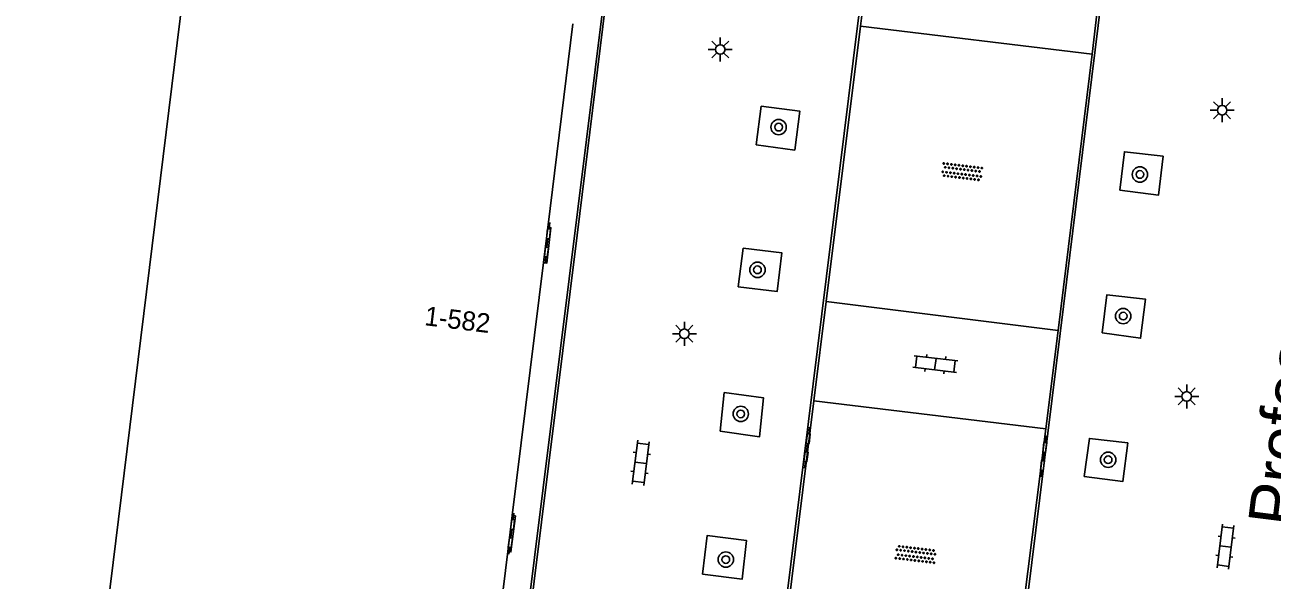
# Model space of a CAD drawing. Extents: x 131000 to 133014, y 396499 to 399001.
# Drawn here: x 131553.1 to 131618.1, y 397087.7 to 397116.7 of the extents above; entities that cross this region are included whole.
import ezdxf

# ---------------------------------------------------------------- set-up
doc = ezdxf.new("R2010")
doc.units = 0
for name, color, linetype in [('gg-anno-huisnummerreeks BGT', 7, 'Continuous'), ('gg-anno-openbare ruimte label', 7, 'Continuous'), ('gg-bbg-hoofdgebouw', 7, 'Continuous'), ('gg-knt-verharding', 7, 'Continuous'), ('gt-grn-afwateringsgoot', 7, 'Continuous'), ('gt-symb-afwateringsgoot', 7, 'Continuous'), ('gt-symb-boom', 7, 'Continuous'), ('gt-symb-klinker verharding', 7, 'Continuous'), ('gt-symb-lichtmast', 7, 'Continuous'), ('gt-symb-overige verharding', 7, 'Continuous')]:
    doc.layers.add(name, color=color, linetype=linetype)

# ---------------------------------------------------------------- blocks, each defined once
blk = doc.blocks.new('gt0-KL1')
at = {"layer": 'gt-symb-klinker verharding'}
for p, q in [((-1.15, 0.3), (1.15, 0.3)), ((-1, -0.3), (-1, 0.3)), ((-0.5, 0.3), (-0.5, 0.45)), ((0, -0.3), (0, 0.3)), ((0.5, 0.3), (0.5, 0.45)), ((1, -0.3), (1, 0.3)), ((-1.15, -0.3), (1.15, -0.3)), ((-0.5, -0.45), (-0.5, -0.3)), ((0.5, -0.45), (0.5, -0.3))]:
    blk.add_line(p, q, dxfattribs=at)
blk = doc.blocks.new('gt0-BOOM')
at = {"layer": 'gt-symb-boom'}
for radius in [0.4, 0.2]:
    blk.add_circle((0, 0), radius, dxfattribs=at)
blk = doc.blocks.new('gt0-AFWGT_1')
at = {"layer": 'gt-symb-afwateringsgoot'}
for p, q in [((-1.076, 0), (-0.726, 0)), ((-0.225, 0), (0.225, 0)), ((0.725, 0), (1.075, 0))]:
    blk.add_line(p, q, dxfattribs=at)
for points in [[(-0.726, 0.075), (-0.225, 0.075), (-0.225, -0.075), (-0.726, -0.075)], [(0.225, 0.075), (0.725, 0.075), (0.725, -0.075), (0.225, -0.075)]]:
    blk.add_lwpolyline(points, close=True, dxfattribs=at)
blk = doc.blocks.new('gt0-LMAST')
at = {"layer": 'gt-symb-lichtmast'}
for p, q in [((-0.182, 0.173), (-0.447, 0.438)), ((-0.005, 0.246), (-0.005, 0.621)), ((0.172, 0.173), (0.437, 0.438)), ((-0.255, -0.004), (-0.63, -0.004)), ((-0.182, -0.181), (-0.447, -0.446)), ((-0.005, -0.254), (-0.005, -0.629)), ((0.437, -0.446), (0.172, -0.181)), ((0.245, -0.004), (0.62, -0.004))]:
    blk.add_line(p, q, dxfattribs=at)
blk.add_circle((-0.005, -0.004), 0.25, dxfattribs=at)
blk = doc.blocks.new('gt0-OVH')
at = {"layer": 'gt-symb-overige verharding'}
for points in [[(-0.972, 0.298), (-0.967, 0.308), (-0.965, 0.319), (-0.966, 0.33), (-0.971, 0.34), (-0.978, 0.348), (-0.988, 0.353), (-0.999, 0.355), (-1.01, 0.354), (-1.02, 0.349), (-1.028, 0.342), (-1.033, 0.332), (-1.035, 0.321), (-1.034, 0.31), (-1.029, 0.3), (-1.022, 0.292), (-1.012, 0.287), (-1.001, 0.285), (-0.99, 0.286), (-0.98, 0.291)], [(-0.872, 0.106), (-0.867, 0.116), (-0.865, 0.126), (-0.866, 0.137), (-0.871, 0.147), (-0.878, 0.156), (-0.888, 0.161), (-0.899, 0.163), (-0.91, 0.162), (-0.92, 0.157), (-0.928, 0.15), (-0.933, 0.14), (-0.935, 0.129), (-0.934, 0.118), (-0.929, 0.108), (-0.922, 0.1), (-0.912, 0.095), (-0.901, 0.092), (-0.89, 0.094), (-0.88, 0.098)], [(-0.772, 0.298), (-0.767, 0.308), (-0.765, 0.319), (-0.766, 0.33), (-0.771, 0.34), (-0.778, 0.348), (-0.788, 0.353), (-0.799, 0.355), (-0.81, 0.354), (-0.82, 0.349), (-0.828, 0.342), (-0.833, 0.332), (-0.835, 0.321), (-0.834, 0.31), (-0.829, 0.3), (-0.822, 0.292), (-0.812, 0.287), (-0.801, 0.285), (-0.79, 0.286), (-0.78, 0.291)], [(-0.672, 0.106), (-0.667, 0.116), (-0.665, 0.126), (-0.666, 0.137), (-0.671, 0.147), (-0.678, 0.156), (-0.688, 0.161), (-0.699, 0.163), (-0.71, 0.162), (-0.72, 0.157), (-0.728, 0.15), (-0.733, 0.14), (-0.735, 0.129), (-0.734, 0.118), (-0.729, 0.108), (-0.722, 0.1), (-0.712, 0.095), (-0.701, 0.092), (-0.69, 0.094), (-0.68, 0.098)], [(-0.572, 0.298), (-0.567, 0.308), (-0.565, 0.319), (-0.566, 0.33), (-0.571, 0.34), (-0.578, 0.348), (-0.588, 0.353), (-0.599, 0.355), (-0.61, 0.354), (-0.62, 0.349), (-0.628, 0.342), (-0.633, 0.332), (-0.635, 0.321), (-0.634, 0.31), (-0.629, 0.3), (-0.622, 0.292), (-0.612, 0.287), (-0.601, 0.285), (-0.59, 0.286), (-0.58, 0.291)], [(-0.472, 0.106), (-0.467, 0.116), (-0.465, 0.126), (-0.466, 0.137), (-0.471, 0.147), (-0.478, 0.156), (-0.488, 0.161), (-0.499, 0.163), (-0.51, 0.162), (-0.52, 0.157), (-0.528, 0.15), (-0.533, 0.14), (-0.535, 0.129), (-0.534, 0.118), (-0.529, 0.108), (-0.522, 0.1), (-0.512, 0.095), (-0.501, 0.092), (-0.49, 0.094), (-0.48, 0.098)], [(-0.372, 0.298), (-0.367, 0.308), (-0.365, 0.319), (-0.366, 0.33), (-0.371, 0.34), (-0.378, 0.348), (-0.388, 0.353), (-0.399, 0.355), (-0.41, 0.354), (-0.42, 0.349), (-0.428, 0.342), (-0.433, 0.332), (-0.435, 0.321), (-0.434, 0.31), (-0.429, 0.3), (-0.422, 0.292), (-0.412, 0.287), (-0.401, 0.285), (-0.39, 0.286), (-0.38, 0.291)], [(-0.272, 0.106), (-0.267, 0.116), (-0.265, 0.126), (-0.266, 0.137), (-0.271, 0.147), (-0.278, 0.156), (-0.288, 0.161), (-0.299, 0.163), (-0.31, 0.162), (-0.32, 0.157), (-0.328, 0.15), (-0.333, 0.14), (-0.335, 0.129), (-0.334, 0.118), (-0.329, 0.108), (-0.322, 0.1), (-0.312, 0.095), (-0.301, 0.092), (-0.29, 0.094), (-0.28, 0.098)], [(-0.172, 0.298), (-0.167, 0.308), (-0.165, 0.319), (-0.166, 0.33), (-0.171, 0.34), (-0.178, 0.348), (-0.188, 0.353), (-0.199, 0.355), (-0.21, 0.354), (-0.22, 0.349), (-0.228, 0.342), (-0.233, 0.332), (-0.235, 0.321), (-0.234, 0.31), (-0.229, 0.3), (-0.222, 0.292), (-0.212, 0.287), (-0.201, 0.285), (-0.19, 0.286), (-0.18, 0.291)], [(-0.072, 0.106), (-0.067, 0.116), (-0.065, 0.126), (-0.066, 0.137), (-0.071, 0.147), (-0.078, 0.156), (-0.088, 0.161), (-0.099, 0.163), (-0.11, 0.162), (-0.12, 0.157), (-0.128, 0.15), (-0.133, 0.14), (-0.135, 0.129), (-0.134, 0.118), (-0.129, 0.108), (-0.122, 0.1), (-0.112, 0.095), (-0.101, 0.092), (-0.09, 0.094), (-0.08, 0.098)], [(0.028, 0.298), (0.033, 0.308), (0.035, 0.319), (0.034, 0.33), (0.029, 0.34), (0.022, 0.348), (0.012, 0.353), (0.001, 0.355), (-0.01, 0.354), (-0.02, 0.349), (-0.028, 0.342), (-0.033, 0.332), (-0.035, 0.321), (-0.034, 0.31), (-0.029, 0.3), (-0.022, 0.292), (-0.012, 0.287), (-0.001, 0.285), (0.01, 0.286), (0.02, 0.291)], [(0.128, 0.106), (0.133, 0.116), (0.135, 0.126), (0.134, 0.137), (0.129, 0.147), (0.122, 0.156), (0.112, 0.161), (0.101, 0.163), (0.09, 0.162), (0.08, 0.157), (0.072, 0.15), (0.067, 0.14), (0.065, 0.129), (0.066, 0.118), (0.071, 0.108), (0.078, 0.1), (0.088, 0.095), (0.099, 0.092), (0.11, 0.094), (0.12, 0.098)], [(0.228, 0.298), (0.233, 0.308), (0.235, 0.319), (0.234, 0.33), (0.229, 0.34), (0.222, 0.348), (0.212, 0.353), (0.201, 0.355), (0.19, 0.354), (0.18, 0.349), (0.172, 0.342), (0.167, 0.332), (0.165, 0.321), (0.166, 0.31), (0.171, 0.3), (0.178, 0.292), (0.188, 0.287), (0.199, 0.285), (0.21, 0.286), (0.22, 0.291)], [(0.328, 0.106), (0.333, 0.116), (0.335, 0.126), (0.334, 0.137), (0.329, 0.147), (0.322, 0.156), (0.312, 0.161), (0.301, 0.163), (0.29, 0.162), (0.28, 0.157), (0.272, 0.15), (0.267, 0.14), (0.265, 0.129), (0.266, 0.118), (0.271, 0.108), (0.278, 0.1), (0.288, 0.095), (0.299, 0.092), (0.31, 0.094), (0.32, 0.098)], [(0.428, 0.298), (0.433, 0.308), (0.435, 0.319), (0.434, 0.33), (0.429, 0.34), (0.422, 0.348), (0.412, 0.353), (0.401, 0.355), (0.39, 0.354), (0.38, 0.349), (0.372, 0.342), (0.367, 0.332), (0.365, 0.321), (0.366, 0.31), (0.371, 0.3), (0.378, 0.292), (0.388, 0.287), (0.399, 0.285), (0.41, 0.286), (0.42, 0.291)], [(0.528, 0.106), (0.533, 0.116), (0.535, 0.126), (0.534, 0.137), (0.529, 0.147), (0.522, 0.156), (0.512, 0.161), (0.501, 0.163), (0.49, 0.162), (0.48, 0.157), (0.472, 0.15), (0.467, 0.14), (0.465, 0.129), (0.466, 0.118), (0.471, 0.108), (0.478, 0.1), (0.488, 0.095), (0.499, 0.092), (0.51, 0.094), (0.52, 0.098)], [(0.628, 0.298), (0.633, 0.308), (0.635, 0.319), (0.634, 0.33), (0.629, 0.34), (0.622, 0.348), (0.612, 0.353), (0.601, 0.355), (0.59, 0.354), (0.58, 0.349), (0.572, 0.342), (0.567, 0.332), (0.565, 0.321), (0.566, 0.31), (0.571, 0.3), (0.578, 0.292), (0.588, 0.287), (0.599, 0.285), (0.61, 0.286), (0.62, 0.291)], [(0.728, 0.106), (0.733, 0.116), (0.735, 0.126), (0.734, 0.137), (0.729, 0.147), (0.722, 0.156), (0.712, 0.161), (0.701, 0.163), (0.69, 0.162), (0.68, 0.157), (0.672, 0.15), (0.667, 0.14), (0.665, 0.129), (0.666, 0.118), (0.671, 0.108), (0.678, 0.1), (0.688, 0.095), (0.699, 0.092), (0.71, 0.094), (0.72, 0.098)], [(0.828, 0.298), (0.833, 0.308), (0.835, 0.319), (0.834, 0.33), (0.829, 0.34), (0.822, 0.348), (0.812, 0.353), (0.801, 0.355), (0.79, 0.354), (0.78, 0.349), (0.772, 0.342), (0.767, 0.332), (0.765, 0.321), (0.766, 0.31), (0.771, 0.3), (0.778, 0.292), (0.788, 0.287), (0.799, 0.285), (0.81, 0.286), (0.82, 0.291)], [(0.928, 0.106), (0.933, 0.116), (0.935, 0.126), (0.934, 0.137), (0.929, 0.147), (0.922, 0.156), (0.912, 0.161), (0.901, 0.163), (0.89, 0.162), (0.88, 0.157), (0.872, 0.15), (0.867, 0.14), (0.865, 0.129), (0.866, 0.118), (0.871, 0.108), (0.878, 0.1), (0.888, 0.095), (0.899, 0.092), (0.91, 0.094), (0.92, 0.098)], [(1.028, 0.298), (1.033, 0.308), (1.035, 0.319), (1.034, 0.33), (1.029, 0.34), (1.022, 0.348), (1.012, 0.353), (1.001, 0.355), (0.99, 0.354), (0.98, 0.349), (0.972, 0.342), (0.967, 0.332), (0.965, 0.321), (0.966, 0.31), (0.971, 0.3), (0.978, 0.292), (0.988, 0.287), (0.999, 0.285), (1.01, 0.286), (1.02, 0.291)], [(-0.972, -0.142), (-0.967, -0.132), (-0.965, -0.121), (-0.966, -0.11), (-0.971, -0.1), (-0.978, -0.092), (-0.988, -0.087), (-0.999, -0.085), (-1.01, -0.086), (-1.02, -0.091), (-1.028, -0.098), (-1.033, -0.108), (-1.035, -0.119), (-1.034, -0.13), (-1.029, -0.14), (-1.022, -0.148), (-1.012, -0.153), (-1.001, -0.155), (-0.99, -0.154), (-0.98, -0.149)], [(-0.872, -0.334), (-0.867, -0.324), (-0.865, -0.314), (-0.866, -0.303), (-0.871, -0.293), (-0.878, -0.284), (-0.888, -0.279), (-0.899, -0.277), (-0.91, -0.278), (-0.92, -0.283), (-0.928, -0.29), (-0.933, -0.3), (-0.935, -0.311), (-0.934, -0.322), (-0.929, -0.332), (-0.922, -0.34), (-0.912, -0.345), (-0.901, -0.348), (-0.89, -0.346), (-0.88, -0.342)], [(-0.772, -0.142), (-0.767, -0.132), (-0.765, -0.121), (-0.766, -0.11), (-0.771, -0.1), (-0.778, -0.092), (-0.788, -0.087), (-0.799, -0.085), (-0.81, -0.086), (-0.82, -0.091), (-0.828, -0.098), (-0.833, -0.108), (-0.835, -0.119), (-0.834, -0.13), (-0.829, -0.14), (-0.822, -0.148), (-0.812, -0.153), (-0.801, -0.155), (-0.79, -0.154), (-0.78, -0.149)], [(-0.672, -0.334), (-0.667, -0.324), (-0.665, -0.314), (-0.666, -0.303), (-0.671, -0.293), (-0.678, -0.284), (-0.688, -0.279), (-0.699, -0.277), (-0.71, -0.278), (-0.72, -0.283), (-0.728, -0.29), (-0.733, -0.3), (-0.735, -0.311), (-0.734, -0.322), (-0.729, -0.332), (-0.722, -0.34), (-0.712, -0.345), (-0.701, -0.348), (-0.69, -0.346), (-0.68, -0.342)], [(-0.572, -0.142), (-0.567, -0.132), (-0.565, -0.121), (-0.566, -0.11), (-0.571, -0.1), (-0.578, -0.092), (-0.588, -0.087), (-0.599, -0.085), (-0.61, -0.086), (-0.62, -0.091), (-0.628, -0.098), (-0.633, -0.108), (-0.635, -0.119), (-0.634, -0.13), (-0.629, -0.14), (-0.622, -0.148), (-0.612, -0.153), (-0.601, -0.155), (-0.59, -0.154), (-0.58, -0.149)], [(-0.472, -0.334), (-0.467, -0.324), (-0.465, -0.314), (-0.466, -0.303), (-0.471, -0.293), (-0.478, -0.284), (-0.488, -0.279), (-0.499, -0.277), (-0.51, -0.278), (-0.52, -0.283), (-0.528, -0.29), (-0.533, -0.3), (-0.535, -0.311), (-0.534, -0.322), (-0.529, -0.332), (-0.522, -0.34), (-0.512, -0.345), (-0.501, -0.348), (-0.49, -0.346), (-0.48, -0.342)], [(-0.372, -0.142), (-0.367, -0.132), (-0.365, -0.121), (-0.366, -0.11), (-0.371, -0.1), (-0.378, -0.092), (-0.388, -0.087), (-0.399, -0.085), (-0.41, -0.086), (-0.42, -0.091), (-0.428, -0.098), (-0.433, -0.108), (-0.435, -0.119), (-0.434, -0.13), (-0.429, -0.14), (-0.422, -0.148), (-0.412, -0.153), (-0.401, -0.155), (-0.39, -0.154), (-0.38, -0.149)], [(-0.272, -0.334), (-0.267, -0.324), (-0.265, -0.314), (-0.266, -0.303), (-0.271, -0.293), (-0.278, -0.284), (-0.288, -0.279), (-0.299, -0.277), (-0.31, -0.278), (-0.32, -0.283), (-0.328, -0.29), (-0.333, -0.3), (-0.335, -0.311), (-0.334, -0.322), (-0.329, -0.332), (-0.322, -0.34), (-0.312, -0.345), (-0.301, -0.348), (-0.29, -0.346), (-0.28, -0.342)], [(-0.172, -0.142), (-0.167, -0.132), (-0.165, -0.121), (-0.166, -0.11), (-0.171, -0.1), (-0.178, -0.092), (-0.188, -0.087), (-0.199, -0.085), (-0.21, -0.086), (-0.22, -0.091), (-0.228, -0.098), (-0.233, -0.108), (-0.235, -0.119), (-0.234, -0.13), (-0.229, -0.14), (-0.222, -0.148), (-0.212, -0.153), (-0.201, -0.155), (-0.19, -0.154), (-0.18, -0.149)], [(-0.072, -0.334), (-0.067, -0.324), (-0.065, -0.314), (-0.066, -0.303), (-0.071, -0.293), (-0.078, -0.284), (-0.088, -0.279), (-0.099, -0.277), (-0.11, -0.278), (-0.12, -0.283), (-0.128, -0.29), (-0.133, -0.3), (-0.135, -0.311), (-0.134, -0.322), (-0.129, -0.332), (-0.122, -0.34), (-0.112, -0.345), (-0.101, -0.348), (-0.09, -0.346), (-0.08, -0.342)], [(0.028, -0.142), (0.033, -0.132), (0.035, -0.121), (0.034, -0.11), (0.029, -0.1), (0.022, -0.092), (0.012, -0.087), (0.001, -0.085), (-0.01, -0.086), (-0.02, -0.091), (-0.028, -0.098), (-0.033, -0.108), (-0.035, -0.119), (-0.034, -0.13), (-0.029, -0.14), (-0.022, -0.148), (-0.012, -0.153), (-0.001, -0.155), (0.01, -0.154), (0.02, -0.149)], [(0.128, -0.334), (0.133, -0.324), (0.135, -0.314), (0.134, -0.303), (0.129, -0.293), (0.122, -0.284), (0.112, -0.279), (0.101, -0.277), (0.09, -0.278), (0.08, -0.283), (0.072, -0.29), (0.067, -0.3), (0.065, -0.311), (0.066, -0.322), (0.071, -0.332), (0.078, -0.34), (0.088, -0.345), (0.099, -0.348), (0.11, -0.346), (0.12, -0.342)], [(0.228, -0.142), (0.233, -0.132), (0.235, -0.121), (0.234, -0.11), (0.229, -0.1), (0.222, -0.092), (0.212, -0.087), (0.201, -0.085), (0.19, -0.086), (0.18, -0.091), (0.172, -0.098), (0.167, -0.108), (0.165, -0.119), (0.166, -0.13), (0.171, -0.14), (0.178, -0.148), (0.188, -0.153), (0.199, -0.155), (0.21, -0.154), (0.22, -0.149)], [(0.328, -0.334), (0.333, -0.324), (0.335, -0.314), (0.334, -0.303), (0.329, -0.293), (0.322, -0.284), (0.312, -0.279), (0.301, -0.277), (0.29, -0.278), (0.28, -0.283), (0.272, -0.29), (0.267, -0.3), (0.265, -0.311), (0.266, -0.322), (0.271, -0.332), (0.278, -0.34), (0.288, -0.345), (0.299, -0.348), (0.31, -0.346), (0.32, -0.342)], [(0.428, -0.142), (0.433, -0.132), (0.435, -0.121), (0.434, -0.11), (0.429, -0.1), (0.422, -0.092), (0.412, -0.087), (0.401, -0.085), (0.39, -0.086), (0.38, -0.091), (0.372, -0.098), (0.367, -0.108), (0.365, -0.119), (0.366, -0.13), (0.371, -0.14), (0.378, -0.148), (0.388, -0.153), (0.399, -0.155), (0.41, -0.154), (0.42, -0.149)], [(0.528, -0.334), (0.533, -0.324), (0.535, -0.314), (0.534, -0.303), (0.529, -0.293), (0.522, -0.284), (0.512, -0.279), (0.501, -0.277), (0.49, -0.278), (0.48, -0.283), (0.472, -0.29), (0.467, -0.3), (0.465, -0.311), (0.466, -0.322), (0.471, -0.332), (0.478, -0.34), (0.488, -0.345), (0.499, -0.348), (0.51, -0.346), (0.52, -0.342)], [(0.628, -0.142), (0.633, -0.132), (0.635, -0.121), (0.634, -0.11), (0.629, -0.1), (0.622, -0.092), (0.612, -0.087), (0.601, -0.085), (0.59, -0.086), (0.58, -0.091), (0.572, -0.098), (0.567, -0.108), (0.565, -0.119), (0.566, -0.13), (0.571, -0.14), (0.578, -0.148), (0.588, -0.153), (0.599, -0.155), (0.61, -0.154), (0.62, -0.149)], [(0.728, -0.334), (0.733, -0.324), (0.735, -0.314), (0.734, -0.303), (0.729, -0.293), (0.722, -0.284), (0.712, -0.279), (0.701, -0.277), (0.69, -0.278), (0.68, -0.283), (0.672, -0.29), (0.667, -0.3), (0.665, -0.311), (0.666, -0.322), (0.671, -0.332), (0.678, -0.34), (0.688, -0.345), (0.699, -0.348), (0.71, -0.346), (0.72, -0.342)], [(0.828, -0.142), (0.833, -0.132), (0.835, -0.121), (0.834, -0.11), (0.829, -0.1), (0.822, -0.092), (0.812, -0.087), (0.801, -0.085), (0.79, -0.086), (0.78, -0.091), (0.772, -0.098), (0.767, -0.108), (0.765, -0.119), (0.766, -0.13), (0.771, -0.14), (0.778, -0.148), (0.788, -0.153), (0.799, -0.155), (0.81, -0.154), (0.82, -0.149)], [(0.928, -0.334), (0.933, -0.324), (0.935, -0.314), (0.934, -0.303), (0.929, -0.293), (0.922, -0.284), (0.912, -0.279), (0.901, -0.277), (0.89, -0.278), (0.88, -0.283), (0.872, -0.29), (0.867, -0.3), (0.865, -0.311), (0.866, -0.322), (0.871, -0.332), (0.878, -0.34), (0.888, -0.345), (0.899, -0.348), (0.91, -0.346), (0.92, -0.342)], [(1.028, -0.142), (1.033, -0.132), (1.035, -0.121), (1.034, -0.11), (1.029, -0.1), (1.022, -0.092), (1.012, -0.087), (1.001, -0.085), (0.99, -0.086), (0.98, -0.091), (0.972, -0.098), (0.967, -0.108), (0.965, -0.119), (0.966, -0.13), (0.971, -0.14), (0.978, -0.148), (0.988, -0.153), (0.999, -0.155), (1.01, -0.154), (1.02, -0.149)]]:
    blk.add_lwpolyline(points, close=True, dxfattribs=at)

msp = doc.modelspace()

# ---------------------------------------------------------------- linework, layer by layer
at = {"layer": 'gg-bbg-hoofdgebouw'}
for p, q in [((131561.421, 397118.541), (131553.14, 397051.44)), ((131580.385, 397106.138), (131581.693, 397116.755)), ((131580.159, 397104.299), (131580.385, 397106.138)), ((131578.535, 397091.111), (131580.159, 397104.299)), ((131578.302, 397089.226), (131578.535, 397091.111)), ((131575.788, 397068.814), (131578.302, 397089.226))]:
    msp.add_line(p, q, dxfattribs=at)
at = {"layer": 'gg-knt-verharding'}
for p, q in [((131594.902, 397102.278), (131596.695, 397116.638)), ((131608.76, 397115.172), (131596.695, 397116.638)), ((131606.987, 397100.755), (131608.76, 397115.172)), ((131606.987, 397100.755), (131594.902, 397102.278)), ((131592.433, 397082.386), (131594.259, 397097.095)), ((131594.259, 397097.095), (131606.338, 397095.625)), ((131606.338, 397095.625), (131604.484, 397080.903))]:
    msp.add_line(p, q, dxfattribs=at)
for points in [[(131591.254, 397110.446), (131591.517, 397112.458), (131593.525, 397112.19), (131593.261, 397110.17), (131591.254, 397110.446)], [(131610.208, 397108.078), (131610.44, 397110.077), (131612.46, 397109.85), (131612.219, 397107.823), (131610.208, 397108.078)], [(131590.317, 397103.037), (131590.578, 397105.049), (131592.582, 397104.81), (131592.34, 397102.791), (131590.317, 397103.037)], [(131609.284, 397100.63), (131609.527, 397102.623), (131611.535, 397102.395), (131611.28, 397100.357), (131609.284, 397100.63)], [(131589.365, 397095.499), (131589.589, 397097.519), (131591.64, 397097.238), (131591.416, 397095.208), (131589.365, 397095.499)], [(131608.348, 397093.142), (131608.618, 397095.128), (131610.618, 397094.891), (131610.358, 397092.879), (131608.348, 397093.142)], [(131588.459, 397088.056), (131588.697, 397090.066), (131590.754, 397089.797), (131590.516, 397087.787), (131588.459, 397088.056)]]:
    msp.add_lwpolyline(points, dxfattribs=at)
at = {"layer": 'gt-grn-afwateringsgoot'}
for p, q in [((131596.695, 397116.638), (131597.333, 397121.81)), ((131608.76, 397115.172), (131609.376, 397120.358)), ((131594.259, 397097.095), (131594.902, 397102.278)), ((131606.338, 397095.625), (131606.987, 397100.755))]:
    msp.add_line(p, q, dxfattribs=at)
for points in [[(131584.177, 397136.919), (131585.582, 397136.746), (131587.68, 397153.392), (131587.78, 397153.38), (131581.926, 397105.734), (131574.844, 397048.782), (131574.713, 397048.798), (131583.302, 397118.004), (131581.87, 397118.188)], [(131613.055, 397150.385), (131613.227, 397150.366), (131607.094, 397100.599), (131600.313, 397045.799), (131600.144, 397045.82)], [(131591.671, 397077.34), (131596.531, 397116.654), (131597.203, 397121.827)], [(131580.385, 397106.138), (131580.551, 397106.119), (131580.343, 397104.278), (131580.159, 397104.299)], [(131578.535, 397091.111), (131578.705, 397091.09), (131578.47, 397089.205), (131578.302, 397089.226)]]:
    msp.add_lwpolyline(points, dxfattribs=at)

# ---------------------------------------------------------------- block references
at = {"layer": 'gt-symb-afwateringsgoot'}
for p, xscale, yscale, rotation in [((131580.372, 397105.324), 1.0000695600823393, 1.0000695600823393, -96.44458433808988), ((131593.905, 397094.648), 1.0000619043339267, 1.0000619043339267, 82.94959905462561), ((131606.228, 397094.187), 1.0000619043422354, 1.0000619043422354, -97.05040094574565), ((131578.495, 397090.164), 0.9999370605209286, 0.9999370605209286, -97.1090253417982)]:
    msp.add_blockref('gt0-AFWGT_1', p, dxfattribs=dict(at, xscale=xscale, yscale=yscale, rotation=rotation))
at = {"layer": 'gt-symb-boom'}
for p in [(131592.42, 397111.365), (131611.249, 397108.895), (131591.318, 397103.922), (131610.377, 397101.509), (131590.447, 397096.406), (131609.594, 397094.015), (131589.668, 397088.811)]:
    msp.add_blockref('gt0-BOOM', p, dxfattribs=at)
at = {"layer": 'gt-symb-klinker verharding'}
for p, rotation in [((131600.587, 397099.005), 173.22321716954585), ((131585.23, 397093.854), -97.06814005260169), ((131615.709, 397089.485), 82.9318599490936)]:
    msp.add_blockref('gt0-KL1', p, dxfattribs=dict(at, rotation=rotation))
at = {"layer": 'gt-symb-lichtmast'}
for p in [(131589.382, 397115.419), (131615.539, 397112.251), (131587.513, 397100.592), (131613.693, 397097.322)]:
    msp.add_blockref('gt0-LMAST', p, dxfattribs=at)
at = {"layer": 'gt-symb-overige verharding'}
for p, rotation in [((131601.979, 397109.033), -6.890548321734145), ((131599.561, 397089.083), 173.22321716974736)]:
    msp.add_blockref('gt0-OVH', p, dxfattribs=dict(at, rotation=rotation))

# ---------------------------------------------------------------- texts
at = {"layer": 'gg-anno-huisnummerreeks BGT'}
msp.add_text('1-582', height=1, rotation=353, dxfattribs=at).set_placement((131573.928, 397101.039))
at = {"layer": 'gg-anno-openbare ruimte label'}
msp.add_text('Professor de Moorplein', height=2.5, rotation=82.9, dxfattribs=at).set_placement((131619.358, 397090.446))

doc.saveas('drawing.dxf')
